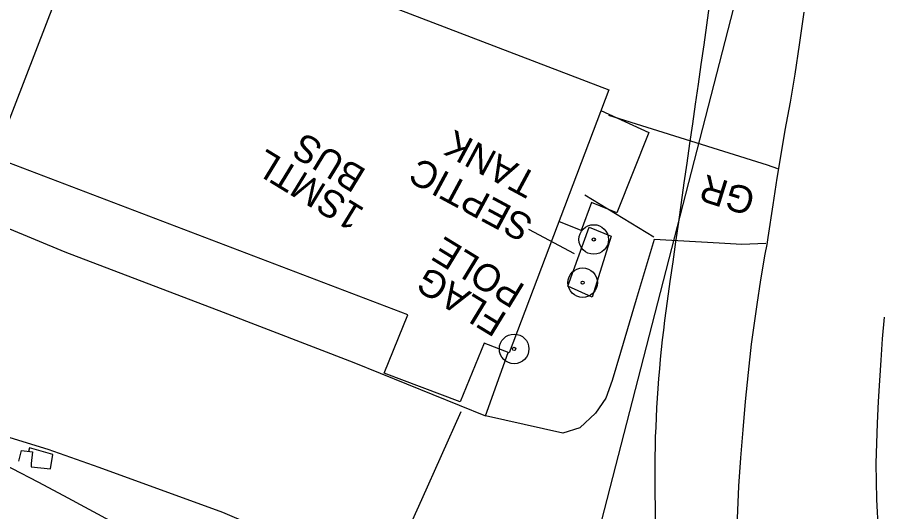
# Model space of a CAD drawing. Extents: x 472260 to 482161, y 489063 to 507124.
# Drawn here: x 480678.3 to 480805.9, y 493260.3 to 493333.1 of the extents above; entities that cross this region are included whole.
import ezdxf

# ---------------------------------------------------------------- set-up
doc = ezdxf.new("R2010")
doc.units = 0
for name, color, linetype in [('Exist Horizontal Alignment Point', 7, 'Continuous'), ('Exist Plan Preparation Watershed Blue', 7, 'Continuous'), ('Exist Structure Minor Drop Inlet Cogo Elevation', 7, 'Continuous'), ('Exist Structure Minor Pipes CMP 30 Inch Invert', 7, 'Continuous'), ('Exist Structure Minor Pipes CMP 66 Inch Invert', 7, 'Continuous'), ('Old_Level_51', 7, 'Continuous'), ('Prop Drainage Structure Catch Basin Grate 840 03E CELL', 7, 'Continuous'), ('Prop Drainage Structure Headwall CELL', 7, 'Continuous'), ('Prop Drainage Structure Outlet Berm Ditch 850 10 CELL', 7, 'Continuous'), ('Prop Drainage Structure Pipe RCP 18in Class III', 7, 'Continuous'), ('Prop Drainage Structure Pipe RCP 24in Class III Label', 7, 'Continuous'), ('Prop Drainage Structure Pipe RCP 30in Class III', 7, 'Continuous'), ('Prop Drainage Structure Pipe Stub Out CELL', 7, 'Continuous'), ('Prop Drainage Structure Plot Symbol 20 Scale CELL', 7, 'Continuous'), ('Prop Drainage Structure Plot Symbol 50 Scale', 7, 'Continuous'), ('Prop Earthen Structure Ditch Flow Line', 7, 'Continuous'), ('Prop Earthen Structure False Sump Label', 7, 'Continuous'), ('Prop SS Fill Line', 7, 'Continuous')]:
    doc.layers.add(name, color=color, linetype=linetype)

msp = doc.modelspace()

# ---------------------------------------------------------------- linework, layer by layer
at = {"layer": 'Exist Horizontal Alignment Point'}
msp.add_lwpolyline([(480672.19, 493304.04), (480685.32, 493298.61), (480708.69, 493289.73), (480727.92, 493282.31), (480747.36, 493274.45)], dxfattribs=at)
at = {"layer": 'Exist Plan Preparation Watershed Blue'}
for points in [[(480764.34, 493319.41), (480771.39, 493316.17), (480766.7, 493304.33), (480762.97, 493305.87), (480761.44, 493301.74), (480758.15, 493303.08)], [(480680.38, 493267.44), (480680.37, 493266.94), (480683.22, 493266.65), (480683.56, 493268.74), (480680.13, 493269.73), (480679.97, 493269.19)]]:
    msp.add_lwpolyline(points, dxfattribs=at)
at = {"layer": 'Exist Structure Minor Drop Inlet Cogo Elevation'}
for centre, radius, start, end in [((630504.98, 471924.64), 151247.71, 171.8431343, 171.8786811), ((480184.05, 492323.44), 1064.56, 56.41358, 71.08844), ((480954.66, 493265.57), 182.38, 171.8787, 186.2992)]:
    msp.add_arc(centre, radius, start, end, dxfattribs=at)
at = {"layer": 'Exist Structure Minor Pipes CMP 66 Inch Invert'}
msp.add_line((480760.45, 493298.32), (480753.72, 493301.9), dxfattribs=at)
at = {"layer": 'Old_Level_51'}
msp.add_lwpolyline([(480763.04, 493291.93), (480759.47, 493293.53), (480762.62, 493302.25), (480765.86, 493300.89), (480763.04, 493291.93)], dxfattribs=at)
at = {"layer": 'Prop Drainage Structure Catch Basin Grate 840 03E CELL'}
msp.add_lwpolyline([(480722.61, 493230.91), (480728.28, 493240.73), (480737.96, 493262.14), (480743.75, 493275.1)], dxfattribs=at)
at = {"layer": 'Prop Drainage Structure Headwall CELL'}
msp.add_line((480755.06, 493222.53), (480785.35, 493340.08), dxfattribs=at)
at = {"layer": 'Prop Drainage Structure Pipe RCP 18in Class III'}
msp.add_line((480762, 493306.98), (480772.17, 493300.81), dxfattribs=at)
msp.add_lwpolyline([(480790.44, 493310.85), (480788.89, 493311.38), (480765.5, 493318.66)], dxfattribs=at)
at = {"layer": 'Prop Drainage Structure Pipe RCP 24in Class III Label'}
for centre, radius in [((480763.29, 493300.42), 2.18), ((480763.29, 493300.42), 0.24), ((480761.66, 493294.06), 2.18), ((480761.66, 493294.06), 0.24)]:
    msp.add_circle(centre, radius, dxfattribs=at)
at = {"layer": 'Prop Drainage Structure Pipe Stub Out CELL'}
for points in [[(480794.27, 493333.9), (480793.57, 493329.08), (480792.91, 493324.75), (480792.23, 493320.66), (480791.47, 493316.51), (480791.13, 493314.43), (480790.29, 493309.44), (480789.7, 493305.5), (480788.95, 493300.7), (480788.79, 493299.7), (480788.5, 493298.26), (480787.87, 493294.5), (480787.31, 493290.84), (480786.52, 493284.99), (480786.04, 493280.81), (480785.61, 493276.56), (480785.25, 493272.4), (480784.94, 493268.26), (480784.64, 493264.1), (480784.36, 493258.16)], [(480806.09, 493288.96), (480805.82, 493285.77), (480805.6, 493282.66), (480805.41, 493279.65), (480805.22, 493276.56), (480805.06, 493273.39), (480804.88, 493267.45), (480804.96, 493262.11), (480805.22, 493257.52), (480805.67, 493253.31), (480806.15, 493249.54)]]:
    msp.add_lwpolyline(points, dxfattribs=at)
at = {"layer": 'Prop Drainage Structure Plot Symbol 20 Scale CELL'}
for radius in [2.18, 0.24]:
    msp.add_circle((480751.56, 493284.3), radius, dxfattribs=at)
at = {"layer": 'Prop Drainage Structure Plot Symbol 50 Scale'}
msp.add_lwpolyline([(480678.57, 493267.77), (480678.96, 493269.32), (480680.56, 493269.12), (480680.38, 493267.44)], dxfattribs=at)
at = {"layer": 'Prop Earthen Structure Ditch Flow Line'}
for points in [[(480788.68, 493299.85), (480785.1, 493299.68), (480781.77, 493299.9), (480772.2, 493300.42), (480769.56, 493291.58), (480767.25, 493283.78), (480766, 493279.66), (480765.06, 493277.04), (480763.55, 493274.82), (480761.24, 493272.67), (480758.72, 493271.89), (480747.36, 493274.45)], [(480749.78, 493241.62), (480732.13, 493250.17), (480708.63, 493260.2), (480690.41, 493266.82), (480682.9, 493269.47), (480674.06, 493272.21), (480651.43, 493278.33), (480635.79, 493281.74), (480622.19, 493284.36), (480616.4, 493285.39)], [(480747.36, 493274.45), (480749.48, 493280.47), (480750.69, 493283.79)]]:
    msp.add_lwpolyline(points, dxfattribs=at)
at = {"layer": 'Prop SS Fill Line'}
msp.add_lwpolyline([(480690, 493351.39), (480765.5, 493322.48), (480750.83, 493283.74), (480747.12, 493285.13), (480743.59, 493276.49), (480732.42, 493280.72), (480735.87, 493289.3), (480674.99, 493312.5)], close=True, dxfattribs=at)

# ---------------------------------------------------------------- texts
at = {"layer": 'Exist Structure Minor Pipes CMP 30 Inch Invert'}
for s, p in [('TANK', (480755.29, 493309.9)), ('SEPTIC', (480754.63, 493303.44))]:
    msp.add_text(s, height=4, rotation=151.6928, dxfattribs=at).set_placement(p)
at = {"layer": 'Prop Drainage Structure Outlet Berm Ditch 850 10 CELL'}
for s, p in [('BUS', (480729.96, 493310.58)), ('1SMTL', (480729.69, 493304.88))]:
    msp.add_text(s, height=4, rotation=148.5892, dxfattribs=at).set_placement(p)
at = {"layer": 'Prop Drainage Structure Pipe RCP 30in Class III'}
for s, p in [('POLE', (480753.38, 493293.56)), ('FLAG', (480750.71, 493289.33))]:
    msp.add_text(s, height=4, rotation=148.5892, dxfattribs=at).set_placement(p)
at = {"layer": 'Prop Earthen Structure False Sump Label'}
msp.add_text('GR', height=4, rotation=162.7015, dxfattribs=at).set_placement((480787.38, 493307.68))

doc.saveas('drawing.dxf')
